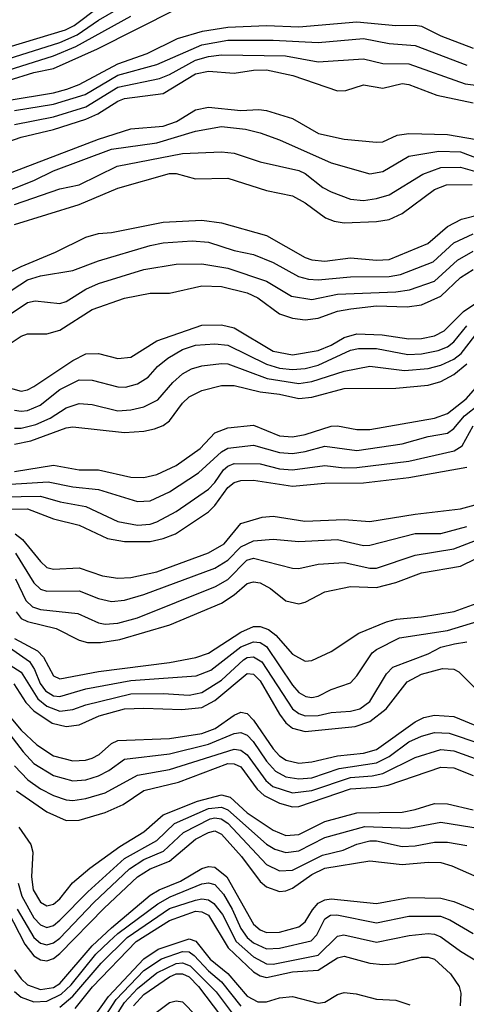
# Model space of a CAD drawing. Header units: inches. Extents: x 990535 to 1117859, y 769386 to 892122.
# Tile 883 of 1056: x 1061026 to 1062408, y 856755 to 859804. Entities that reach past the tile are written whole.
import ezdxf

# ---------------------------------------------------------------- set-up
doc = ezdxf.new("R2010")
doc.units = ezdxf.units.IN
doc.header["$MEASUREMENT"] = 0
doc.layers.add('B0865', color=7, linetype='Continuous')

msp = doc.modelspace()

# ---------------------------------------------------------------- linework, layer by layer
at = {"layer": 'B0865', "color": 5}
for points, elevation in [([(1060010, 859845.4), (1060132.2, 859790), (1060250, 859712), (1060330, 859705.3), (1060430, 859686.6), (1060530, 859654.7), (1060616.2, 859636.2), (1060690, 859593.1), (1060750, 859585.5), (1060810, 859588.4), (1060890, 859610), (1060990, 859615.8), (1061070, 859640.2), (1061130, 859652.8), (1061266.3, 859713.7), (1061510, 859836.5)], 4620), ([(1060229.1, 859809.1), (1060311.9, 859771.9), (1060350, 859764), (1060430, 859758.1), (1060530, 859728), (1060630, 859705.5), (1060710, 859670.7), (1060750, 859663.1), (1060890, 859681.9), (1060990, 859682.5), (1061150, 859733.5), (1061203.4, 859756.6), (1061270, 859802.9), (1061370, 859859.9)], 4660), ([(1060330, 859806), (1060350, 859801.4), (1060410, 859806.7), (1060430, 859802.6), (1060510, 859770.7), (1060630, 859746.1), (1060730, 859705.8), (1060790, 859699.3), (1060910, 859717.1), (1060990, 859718.3), (1061167.9, 859772.1), (1061194.5, 859785.5), (1061270, 859843.1)], 4680), ([(1060090, 859839.8), (1060268.5, 859748.5), (1060450, 859716.3), (1060530, 859690.8), (1060630, 859668.6), (1060710, 859628.4), (1060750, 859624.1), (1060890, 859647.8), (1060990, 859647.9), (1061130, 859692.1), (1061199.5, 859720.5), (1061370, 859815.2)], 4640), ([(1060986.8, 859553.2), (1061130, 859577.5), (1061171.3, 859588.7), (1061210, 859603.7), (1061330, 859666.8), (1061420.8, 859699.2), (1061514.6, 859745.4), (1061591.3, 859768.7), (1061670, 859781.2), (1061790, 859786.1), (1061890, 859781.8), (1062070, 859797.7), (1062190, 859786.3), (1062250, 859787.4), (1062270, 859783.8), (1062330, 859753.6), (1062430, 859715.2)], 4580), ([(1061010, 859522.7), (1061130, 859542), (1061227.9, 859572.1), (1061330, 859631.6), (1061450, 859665.4), (1061590, 859726.5), (1061670, 859740), (1061810, 859740.7), (1061950, 859733.4), (1062090, 859745.3), (1062170.1, 859730.1), (1062250, 859723.6), (1062410, 859663.3)], 4560), ([(1061010, 859479.7), (1061130, 859503.3), (1061230, 859533.7), (1061330, 859594.8), (1061458.4, 859621.6), (1061490, 859634.1), (1061570, 859678.2), (1061610, 859690.1), (1061650, 859694.8), (1061848.4, 859691.6), (1061950, 859673), (1062090, 859682.6), (1062150, 859667.9), (1062230, 859667.6), (1062405.4, 859605.4), (1062470, 859597.3)], 4540), ([(1060870, 859384.6), (1061030, 859440.6), (1061130, 859463.6), (1061230, 859495.8), (1061267.7, 859512.3), (1061330, 859551.9), (1061350, 859559.9), (1061470, 859575.4), (1061570, 859636.6), (1061610, 859644.2), (1061690, 859638.1), (1061750, 859648), (1061790, 859648.5), (1061871.5, 859631.5), (1062010, 859583.3), (1062035.5, 859584.5), (1062090, 859602), (1062150, 859591.7), (1062210, 859605.8), (1062230, 859602.9), (1062317.7, 859570), (1062430, 859546.2)], 4520), ([(1060910, 859297), (1061270, 859434.4), (1061370, 859465.5), (1061470, 859473.8), (1061510.9, 859489.1), (1061570, 859524.3), (1061610, 859533.3), (1061710, 859522.6), (1061765.8, 859525.8), (1061790, 859522.6), (1061870, 859497.8), (1061951.2, 859451.2), (1062030, 859434.1), (1062130, 859424.4), (1062150, 859425.4), (1062194, 859446), (1062230, 859451.8), (1062350, 859448), (1062470, 859427.4)], 4480), ([(1060910, 859242.6), (1061070, 859306.4), (1061130, 859335.7), (1061310, 859402.6), (1061450, 859422.6), (1061570, 859458.9), (1061650, 859473), (1061724.7, 859464.7), (1061770, 859453.3), (1061830, 859431.8), (1061990, 859360.3), (1062110, 859326.5), (1062150, 859334), (1062230, 859380.8), (1062323.3, 859396.7), (1062390, 859394.9), (1062450, 859372)], 4460), ([(1061010, 859231.7), (1061150, 859280.3), (1061210, 859292.9), (1061327.7, 859350), (1061530, 859389.8), (1061650, 859395), (1061690, 859390.1), (1061770, 859363.7), (1061890, 859337), (1061910, 859327.2), (1061963.9, 859283.9), (1061990, 859270.5), (1062050, 859247.7), (1062090, 859244.5), (1062130.2, 859249.8), (1062170, 859262.1), (1062274.2, 859325.8), (1062330, 859346.5), (1062390, 859347.1), (1062470, 859324.4)], 4440), ([(1061009.8, 859170), (1061210, 859231.9), (1061330, 859281.9), (1061490, 859327.9), (1061510, 859328), (1061570, 859311.3), (1061670, 859313.7), (1061790, 859274.9), (1061870, 859258.9), (1061910, 859236.6), (1061972.9, 859190), (1061999.6, 859179.6), (1062030, 859175.3), (1062130, 859179), (1062170, 859185.3), (1062210, 859204.3), (1062310, 859277.6), (1062347.5, 859292.5), (1062426.5, 859293.5)], 4420), ([(1060943.5, 858996.5), (1061030, 859040.2), (1061136.3, 859083.7), (1061230.8, 859130), (1061270, 859141.5), (1061310, 859144.8), (1061470, 859176.7), (1061590, 859183.5), (1061650, 859174.6), (1061790, 859136.1), (1061910, 859067.7), (1061930, 859060.5), (1061970, 859056.1), (1062050, 859067), (1062130, 859058.9), (1062170, 859061.6), (1062289.1, 859110.9), (1062350, 859164), (1062393.5, 859186.5), (1062450, 859200.2)], 4380), ([(1060975.6, 858950), (1061050, 858998.5), (1061090, 859010.6), (1061190, 859027.6), (1061270, 859057.6), (1061430, 859105), (1061470, 859112.9), (1061559.4, 859119.4), (1061610, 859115), (1061690, 859089.7), (1061750, 859076.8), (1061810, 859051.8), (1061888.4, 859008.4), (1061920.1, 859000.1), (1061950, 858998), (1062050, 859007.4), (1062170, 859008.3), (1062204.6, 859015.4), (1062306, 859054), (1062370, 859112.5), (1062430, 859141)], 4360), ([(1060990, 858888), (1061050, 858928.1), (1061073.5, 858933.5), (1061150, 858924.9), (1061170, 858931.1), (1061230, 858969.7), (1061270, 858987.3), (1061410, 859030.4), (1061510, 859046.8), (1061590, 859047.6), (1061670, 859034.3), (1061790, 858994), (1061867.6, 858947.6), (1061930, 858937), (1062010, 858953.8), (1062190, 858961.2), (1062232.3, 858967.7), (1062310, 858993.9), (1062380.8, 859059.2), (1062430, 859087)], 4340), ([(1060961, 858779), (1061030, 858824.2), (1061050, 858831.1), (1061110, 858831.4), (1061150, 858842.7), (1061250, 858906.1), (1061350, 858942.1), (1061430, 858957.3), (1061490, 858957.2), (1061590, 858979.6), (1061650, 858977.4), (1061730, 858958.4), (1061763, 858943), (1061830, 858893.5), (1061870, 858880.1), (1061910, 858874.8), (1061950, 858880.1), (1062010, 858901.1), (1062050.9, 858909.1), (1062130, 858917.6), (1062225.7, 858914.3), (1062270, 858921.1), (1062330, 858947.8), (1062390, 859005.7), (1062430, 859030.6)], 4320), ([(1060830, 858709.7), (1061030, 858654.1), (1061050, 858657.4), (1061070, 858668.5), (1061190, 858748.5), (1061230, 858769), (1061270, 858770.1), (1061330, 858754.9), (1061370, 858758.9), (1061450, 858809.7), (1061590, 858858.4), (1061650, 858858.7), (1061690, 858850.1), (1061810, 858777.6), (1061870, 858766.2), (1061950, 858779.6), (1061990, 858795.8), (1062030, 858820.2), (1062069.3, 858830.7), (1062148.1, 858828.1), (1062230, 858815.7), (1062270, 858817), (1062310, 858824.6), (1062339.7, 858840.3), (1062399.5, 858900.5), (1062450, 858934.8)], 4280), ([(1061010, 858594.5), (1061030, 858592.1), (1061050, 858594.1), (1061088.7, 858610), (1061150, 858658.4), (1061210, 858689), (1061250, 858687.4), (1061330, 858666.8), (1061353.5, 858666.5), (1061390, 858676.5), (1061423.1, 858696.9), (1061452.8, 858730), (1061484.4, 858755.6), (1061530, 858783), (1061570, 858796), (1061630, 858800.7), (1061670, 858796), (1061790, 858736.8), (1061830, 858725.1), (1061870, 858720.8), (1061910, 858724.2), (1061950, 858734.1), (1062050, 858780.2), (1062074.2, 858785.9), (1062130, 858786.1), (1062227.1, 858767.1), (1062270, 858769.1), (1062320.9, 858779.1), (1062350, 858791.2), (1062370, 858806.9), (1062410, 858856.3)], 4260), ([(1061010, 858538.7), (1061030, 858538.7), (1061076.1, 858550), (1061119.7, 858570), (1061170, 858602.1), (1061210, 858615), (1061250, 858612.4), (1061330, 858593.3), (1061370, 858595.4), (1061410, 858605.1), (1061453.2, 858626.8), (1061499.4, 858680.6), (1061530, 858707), (1061557.2, 858722.8), (1061590, 858732.6), (1061650, 858739.6), (1061670, 858737.9), (1061792.4, 858692.4), (1061890, 858677.7), (1061930, 858683.1), (1062030, 858715.3), (1062110, 858731), (1062217.4, 858717.4), (1062290, 858724), (1062330, 858734.3), (1062370, 858752.7), (1062392.1, 858770), (1062435.3, 858824.7)], 4240), ([(1061010, 858489.4), (1061060.2, 858499.8), (1061170, 858540.2), (1061190, 858543.7), (1061350, 858526.1), (1061410, 858529.7), (1061443.1, 858536.9), (1061470, 858547.5), (1061490, 858562.2), (1061530, 858616.8), (1061550, 858635.9), (1061590, 858655.6), (1061650, 858671.5), (1061690, 858671.7), (1061770, 858651.5), (1061830, 858644.4), (1061890, 858631), (1061930, 858635.2), (1062030, 858662.3), (1062190, 858663.2), (1062290, 858671.9), (1062330, 858683.8), (1062370, 858705.6), (1062410, 858738.1)], 4220), ([(1061010, 858404.7), (1061130, 858424.8), (1061210, 858410.4), (1061270, 858410.6), (1061370, 858387.1), (1061410, 858386.1), (1061450, 858396), (1061510, 858423.9), (1061584.3, 858475.7), (1061630, 858524.3), (1061670, 858540.6), (1061750, 858548.2), (1061830, 858515.2), (1061870, 858512), (1061910, 858519), (1061990, 858545), (1062010, 858546.7), (1062070, 858535.3), (1062110, 858534.9), (1062310, 858570.3), (1062350, 858584.4), (1062408.1, 858630), (1062490, 858723)], 4180), ([(1060930, 858361.2), (1061113.4, 858373.4), (1061190, 858357.2), (1061269.2, 858349.2), (1061390, 858311.6), (1061430, 858314.6), (1061490, 858342.1), (1061579.2, 858400.8), (1061650, 858466.3), (1061670, 858476.7), (1061750, 858486.1), (1061830, 858463.6), (1061870, 858460.7), (1061910, 858466.4), (1061970, 858483.3), (1062070, 858470.4), (1062210, 858490.4), (1062290, 858513.7), (1062350, 858523.9), (1062370, 858538), (1062403, 858577), (1062447.6, 858612.4)], 4160), ([(1060910, 858325.3), (1061090, 858328.3), (1061151.2, 858311.2), (1061230, 858297), (1061330, 858250.1), (1061390, 858239.1), (1061430, 858242.3), (1061450, 858249.1), (1061510, 858280.9), (1061610, 858350.1), (1061630, 858370.5), (1061656.8, 858410), (1061670, 858421.4), (1061690, 858429.3), (1061770, 858428.2), (1061830, 858413.1), (1061870, 858409.6), (1061970, 858423.6), (1062030, 858416.5), (1062070, 858417.3), (1062230, 858436.5), (1062371.1, 858468.9), (1062395.8, 858484.2), (1062430, 858545.9)], 4140), ([(1060890, 858288.4), (1061050, 858289.6), (1061130, 858258.1), (1061210, 858239.1), (1061298, 858198), (1061350, 858188.5), (1061430, 858188.4), (1061470, 858197), (1061507.9, 858212.1), (1061610, 858280.3), (1061630, 858299.7), (1061670, 858355.1), (1061690, 858370.6), (1061710, 858376.9), (1061750, 858377.6), (1061870, 858359.8), (1061970, 858368.4), (1062090, 858370.3), (1062230, 858386.3), (1062410, 858418.7)], 4120), ([(1061011.9, 858211.9), (1061034.6, 858194.6), (1061090, 858126.5), (1061110, 858108.2), (1061130, 858102.1), (1061210, 858106.7), (1061282.3, 858082.3), (1061330, 858075.1), (1061370, 858077), (1061450, 858094.2), (1061610, 858152.8), (1061658.5, 858181.5), (1061710, 858243.7), (1061776.4, 858263.6), (1061810, 858266.2), (1061908.5, 858251.5), (1062030, 858256.5), (1062110, 858249.7), (1062250, 858272.9), (1062390, 858289.7), (1062470, 858310.6)], 4080), ([(1061012.6, 858152.6), (1061070, 858060.6), (1061090, 858040.9), (1061110, 858034), (1061210, 858035.4), (1061270, 858011.3), (1061310, 858002.7), (1061350, 858006.7), (1061410, 858023.7), (1061630, 858106.1), (1061670, 858130.6), (1061710, 858171.7), (1061750, 858189.8), (1061810, 858195.8), (1061890, 858187.9), (1062010, 858194.5), (1062090, 858176.2), (1062110, 858177), (1062250, 858212.8), (1062330, 858213.4), (1062410, 858235)], 4060), ([(1061013.1, 858073.1), (1061045.2, 858005.2), (1061065.6, 857985.6), (1061090, 857977.2), (1061205.7, 857965.7), (1061270, 857936.3), (1061290, 857932.6), (1061330, 857935.4), (1061390, 857951.6), (1061631.6, 858048.4), (1061670, 858071), (1061728.8, 858130), (1061750, 858136.2), (1061870, 858105.5), (1061890, 858104.8), (1061950, 858118.1), (1062030, 858123.6), (1062110, 858105.3), (1062130, 858106.1), (1062250, 858145.9), (1062370, 858165.3), (1062517.8, 858222.2)], 4040), ([(1061015.2, 857970), (1061030, 857949.6), (1061050, 857940), (1061138.9, 857918.9), (1061210, 857882.4), (1061235.4, 857875.4), (1061275.9, 857875.9), (1061335.5, 857884.5), (1061490.7, 857930), (1061650, 857997.3), (1061690, 858022.6), (1061730, 858057.7), (1061750, 858063.2), (1061770, 858060.2), (1061802.2, 858042.2), (1061850, 858004.5), (1061890, 857994.8), (1061910, 857999.9), (1061970, 858032.4), (1062050, 858049.3), (1062130, 858045.7), (1062190, 858060.8), (1062270, 858091.2), (1062390, 858111.9), (1062490, 858160.8)], 4020), ([(1061010, 857887.8), (1061080.9, 857850), (1061099, 857830), (1061130, 857772), (1061150, 857763.2), (1061270, 857786), (1061490, 857813.4), (1061570.8, 857829.2), (1061610, 857842.7), (1061710, 857907.1), (1061750, 857924.6), (1061770, 857924.8), (1061795.8, 857915.8), (1061818.6, 857898.6), (1061870, 857839.4), (1061910, 857817.6), (1061930, 857819.5), (1061990, 857847.2), (1062075.2, 857904.8), (1062161, 857939), (1062192.6, 857947.4), (1062270, 857954.5), (1062371.3, 857971.3), (1062450, 857999.9)], 3980), ([(1060974, 857874), (1061056.2, 857816.2), (1061071.8, 857791.8), (1061089, 857749), (1061105.8, 857725.8), (1061130, 857710.3), (1061150, 857707.8), (1061230, 857732.2), (1061370, 857758.2), (1061572.5, 857772.5), (1061617.5, 857790), (1061710, 857861.7), (1061750, 857877.9), (1061770, 857875.8), (1061790, 857862.7), (1061870, 857743), (1061890, 857720.6), (1061912, 857708), (1061930, 857704.9), (1061950, 857709.7), (1061990, 857730.1), (1062050, 857750.8), (1062070, 857772.6), (1062116.9, 857843.1), (1062130, 857853.9), (1062201.5, 857890), (1062350, 857912.5), (1062468.6, 857948.6)], 3960), ([(1060965.4, 857825.4), (1061030, 857783.2), (1061081.4, 857701.4), (1061110, 857678.4), (1061150, 857663.3), (1061190, 857667.7), (1061230, 857682.6), (1061370, 857716.2), (1061470, 857717.7), (1061550, 857712.4), (1061590, 857720.5), (1061650, 857758.5), (1061718.2, 857821.8), (1061730, 857829.4), (1061750, 857831.5), (1061775.4, 857815.4), (1061870, 857670.4), (1061890, 857655.6), (1061910, 857648.1), (1061950, 857649.3), (1061990, 857658.8), (1062050, 857662.8), (1062078.5, 857670), (1062110, 857693.2), (1062161.1, 857778.9), (1062180.8, 857799.2), (1062290, 857840.4), (1062330, 857861.2), (1062371.6, 857871.6), (1062410, 857877.8)], 3940), ([(1061007.3, 857747.3), (1061045, 857690), (1061070, 857664), (1061125.8, 857625.8), (1061170, 857615), (1061210, 857620.9), (1061271.9, 857648.1), (1061350, 857669.8), (1061410, 857672.4), (1061527.7, 857667.7), (1061590, 857674.3), (1061630, 857696), (1061730, 857779.5), (1061750, 857777.3), (1061770, 857757), (1061830, 857653.5), (1061850, 857626.8), (1061870.2, 857610.2), (1061910, 857600), (1062064.4, 857615.6), (1062109.4, 857630.6), (1062159.9, 857670), (1062225.8, 857754.2), (1062270, 857777.5), (1062335.2, 857795.2), (1062370, 857793.3), (1062385.1, 857785.1), (1062440.1, 857730)], 3920), ([(1060953.5, 857693.5), (1061030, 857604.5), (1061078.6, 857558.6), (1061130, 857524.2), (1061190, 857508.9), (1061229.1, 857510.9), (1061250, 857517), (1061271.6, 857528.4), (1061310, 857563.2), (1061330, 857572.3), (1061490, 857578.5), (1061590, 857593.5), (1061630.7, 857609.3), (1061690, 857650.6), (1061710, 857659.4), (1061730, 857655.6), (1061750, 857634.7), (1061810, 857546.5), (1061830, 857524.5), (1061850.8, 857510.8), (1061890, 857501.9), (1061930, 857505.7), (1062010, 857525), (1062090, 857533.3), (1062130, 857544.3), (1062250, 857630.3), (1062276.8, 857643.2), (1062310, 857650.7), (1062370, 857646.6), (1062452.1, 857612.1)], 3880), ([(1060950, 857648.6), (1061036.8, 857536.8), (1061070, 857501.1), (1061130, 857463.3), (1061190, 857447.6), (1061230, 857450.6), (1061270, 857462.2), (1061301.3, 857478.7), (1061350, 857514), (1061490, 857531), (1061610, 857560.4), (1061690, 857593.6), (1061710, 857596.8), (1061730, 857588.6), (1061748.7, 857568.7), (1061790, 857508.5), (1061817.2, 857477.2), (1061850, 857459.7), (1061890, 857453.1), (1061930, 857456.5), (1062014.4, 857485.6), (1062130, 857502.6), (1062170, 857522.5), (1062230, 857568.4), (1062270, 857585.8), (1062310, 857596.6), (1062354.9, 857594.9), (1062450, 857563.2)], 3860), ([(1061010, 857493.9), (1061050.4, 857450.4), (1061090, 857422.4), (1061130, 857401.9), (1061170, 857388.2), (1061190, 857386.4), (1061230, 857392.1), (1061290.2, 857409.8), (1061390, 857464.8), (1061490, 857481.9), (1061690, 857545.4), (1061710, 857542.3), (1061730, 857527.8), (1061787.9, 857447.9), (1061809.1, 857430), (1061870.3, 857410.3), (1061930, 857416.9), (1062050, 857457.8), (1062117.4, 857462.6), (1062150, 857469.4), (1062250, 857519.8), (1062330, 857543.8), (1062370, 857540.1), (1062447.7, 857512.3)], 3840), ([(1061016.1, 857416.1), (1061110, 857351), (1061170, 857324.5), (1061210, 857325.5), (1061290, 857349.1), (1061346.4, 857373.6), (1061410, 857417.5), (1061517.3, 857442.7), (1061670, 857500.8), (1061690, 857500), (1061710, 857490.1), (1061761, 857421), (1061782.2, 857402.2), (1061830, 857377.8), (1061870, 857366.3), (1061890, 857368), (1062050, 857422.9), (1062130, 857427.1), (1062166.3, 857433.7), (1062330, 857489.5), (1062370, 857487.5), (1062430, 857463.3)], 3820), ([(1061023.3, 857303.3), (1061060.7, 857250), (1061066.8, 857226.8), (1061061.8, 857150), (1061067.1, 857110), (1061090, 857071), (1061110, 857060.3), (1061130, 857065.3), (1061150, 857081.9), (1061188.8, 857131.2), (1061242.9, 857177.1), (1061335.7, 857244.3), (1061410.3, 857289.7), (1061470, 857342.2), (1061576.1, 857383.9), (1061650, 857404.3), (1061677, 857397), (1061730, 857348.1), (1061810, 857294.3), (1061850, 857277.5), (1061890, 857281.4), (1061970, 857321.4), (1062070, 857348.2), (1062210, 857350.5), (1062250, 857358), (1062310, 857377.3), (1062350, 857375.6), (1062430, 857357.4)], 3780), ([(1061021.4, 857130), (1061032.3, 857090), (1061070, 857022.7), (1061090, 857001.4), (1061110, 856993.4), (1061130, 856999.5), (1061150, 857015.8), (1061236.6, 857103.4), (1061350, 857206.3), (1061450, 857262.5), (1061505.1, 857314.9), (1061610, 857362), (1061650, 857365.9), (1061670, 857357.3), (1061790, 857250.7), (1061815.2, 857235.2), (1061850, 857225.1), (1061890, 857230.1), (1061970, 857271.4), (1062094.3, 857305.7), (1062230, 857300.6), (1062330, 857318.8), (1062490, 857293.2)], 3760), ([(1061018, 857050), (1061070, 856962.4), (1061090, 856944.1), (1061110, 856939.4), (1061130, 856945.9), (1061150, 856960), (1061255.1, 857070), (1061365.8, 857174.2), (1061410, 857203.4), (1061471.1, 857228.9), (1061532.5, 857287.5), (1061615.4, 857330), (1061630, 857333), (1061649.4, 857329.4), (1061670, 857316), (1061790, 857187.7), (1061830, 857168.2), (1061870, 857170.1), (1061962.8, 857217.2), (1062027.1, 857232.9), (1062070, 857251.3), (1062110, 857261.4), (1062130, 857261.6), (1062210, 857244.3), (1062250, 857246.3), (1062310, 857257.1), (1062350, 857257), (1062410, 857247.3)], 3740), ([(1060953.4, 857110), (1061041.9, 856941.9), (1061070, 856904.9), (1061090, 856892.5), (1061110, 856889.6), (1061130, 856896.6), (1061150, 856912.9), (1061286.8, 857053.2), (1061390, 857149.6), (1061430, 857175.2), (1061490, 857198.7), (1061570, 857266.8), (1061610, 857287.1), (1061630, 857292), (1061650, 857281.8), (1061712.9, 857212.9), (1061770, 857135.3), (1061790, 857118.9), (1061830, 857105), (1061850, 857106.5), (1061870, 857114.5), (1061930, 857156.7), (1061970, 857177.2), (1062110, 857199.2), (1062210, 857188.3), (1062290, 857195.5), (1062330, 857194.1), (1062364.1, 857184.1), (1062441.2, 857150)], 3720), ([(1061010, 856862.1), (1061030, 856834.2), (1061050, 856815.9), (1061090, 856801.2), (1061130, 856807.1), (1061150, 856819.5), (1061250, 856936.2), (1061310, 856992.4), (1061430, 857092.7), (1061457.5, 857110), (1061523.7, 857136.3), (1061590, 857175.6), (1061610, 857182), (1061630, 857179.5), (1061667.5, 857150), (1061750, 857003.3), (1061770, 856985.4), (1061790, 856977.4), (1061830, 856978.3), (1061890, 856994.8), (1061909.2, 857010.8), (1061931.8, 857048.2), (1061950, 857067.9), (1061970, 857078.6), (1061990, 857081.4), (1062130, 857067.6), (1062230, 857085.6), (1062330, 857083.4), (1062370, 857073.3), (1062500.3, 857020.3)], 3680), ([(1061010, 856794.8), (1061030, 856777.7), (1061070, 856763.2), (1061110, 856764.8), (1061153.8, 856786.2), (1061184.7, 856815.3), (1061261.9, 856910), (1061303, 856950), (1061330, 856974.8), (1061453.2, 857066.8), (1061491.9, 857088.1), (1061590, 857128.4), (1061610, 857131.3), (1061630, 857126.1), (1061656.3, 857096.3), (1061684, 857050), (1061710.7, 856990), (1061730, 856962.2), (1061750, 856945.1), (1061790, 856926.8), (1061830, 856928.6), (1061928.1, 856951.9), (1061945.5, 856970), (1061970, 857019.4), (1061988.4, 857031.6), (1062007.5, 857032.5), (1062130, 857007.3), (1062230, 857028.6), (1062328.1, 857028.1), (1062357.2, 857017.2), (1062430, 856974.2)], 3660), ([(1061150, 856746.1), (1061190, 856780), (1061277.6, 856882.4), (1061358, 856962), (1061490, 857051.7), (1061570, 857078), (1061590, 857081.4), (1061610, 857078.2), (1061627, 857067), (1061653.5, 857033.5), (1061695.7, 856950), (1061750, 856902), (1061790, 856880.7), (1061810, 856879.5), (1061950, 856907.7), (1062010, 856966.1), (1062029.7, 856970.3), (1062130, 856947.6), (1062232, 856968), (1062290, 856974.3), (1062310, 856972.3), (1062330, 856964.6), (1062390, 856919.3), (1062472, 856870)], 3640), ([(1061197.4, 856742.6), (1061250.8, 856809.2), (1061386.5, 856950), (1061490, 857014.6), (1061570, 857043.5), (1061590, 857041.9), (1061610, 857031), (1061671.5, 856930), (1061750, 856856.2), (1061770, 856842.9), (1061790, 856838.4), (1061870, 856855.3), (1061950, 856860.7), (1062010, 856899), (1062030, 856904.3), (1062110, 856882.1), (1062150, 856878), (1062190, 856880.3), (1062270, 856900.8), (1062290, 856901.3), (1062310, 856895), (1062359.2, 856850), (1062385.9, 856810), (1062391.9, 856790), (1062389.7, 856750)], 3620), ([(1061250, 856707.7), (1061300.2, 856779.8), (1061410, 856895.6), (1061454.2, 856925.8), (1061550, 856957.6), (1061571, 856951), (1061615.2, 856895.2), (1061670.2, 856850.2), (1061730, 856780.7), (1061763.2, 856763.2), (1061790, 856763.1), (1061830, 856775.2), (1061870, 856778.9), (1061950, 856758.3), (1061970, 856762.1), (1062010, 856785.4), (1062030, 856791.5), (1062067.5, 856787.5), (1062130, 856771.5), (1062190, 856768.5), (1062233.3, 856753.3)], 3580), ([(1061271.4, 856688.6), (1061324.3, 856770), (1061410, 856859.6), (1061464.4, 856895.6), (1061530, 856919.2), (1061550, 856917.3), (1061566.1, 856906.1), (1061610, 856858.5), (1061650, 856825), (1061710, 856749.6)], 3560), ([(1061283.9, 856656.1), (1061350, 856760.5), (1061390, 856804.6), (1061450, 856853.1), (1061510, 856881.5), (1061530, 856883.5), (1061553.9, 856873.9), (1061634.3, 856794.3), (1061690, 856719.7)], 3540), ([(1061378, 856750), (1061410, 856785.2), (1061490, 856840.7), (1061510, 856849.9), (1061530, 856849.7), (1061550, 856840.5), (1061579.8, 856810), (1061670.3, 856690.3)], 3520), ([(1061448.4, 856730), (1061490, 856760.4), (1061510, 856766.4), (1061530, 856762.7), (1061660.3, 856630)], 3480)]:
    msp.add_lwpolyline(points, dxfattribs=dict(at, elevation=elevation))

doc.saveas('drawing.dxf')
